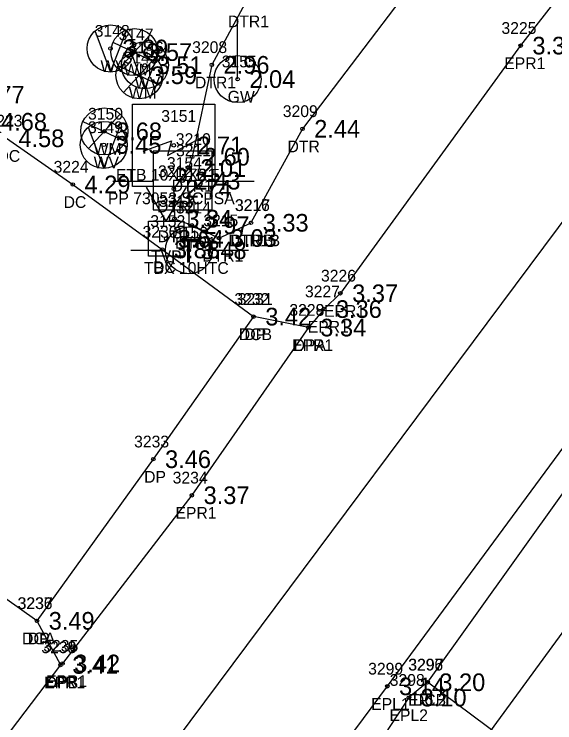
# Model space of a CAD drawing. Extents: x 2608598 to 2610682, y 641451 to 643526.
# Drawn here: x 2609967.6 to 2610013.6, y 641977 to 642037.2 of the extents above; entities that cross this region are included whole.
import ezdxf

# ---------------------------------------------------------------- set-up
doc = ezdxf.new("R2010")
doc.units = 0
for name, color, linetype in [('RD_EX_Conc', 7, 'Continuous'), ('RD_EX_Conc_txCode', 7, 'Continuous'), ('RD_EX_DR_Pipe', 7, 'Continuous'), ('RD_EX_Driveway', 7, 'Continuous'), ('RD_EX_Driveway_txCode', 7, 'Continuous'), ('RD_EX_H2O', 7, 'Continuous'), ('RD_EX_H2O_txCode', 7, 'Continuous'), ('RD_EX_Road', 7, 'Continuous'), ('RD_EX_Road_txCode', 7, 'Continuous'), ('RD_EX_TX_Conc_ELEV', 7, 'Continuous'), ('RD_EX_TX_Driveway_ELEV', 7, 'Continuous'), ('RD_EX_TX_H2O_ELEV', 7, 'Continuous'), ('RD_EX_TX_Road_ELEV', 7, 'Continuous'), ('RD_EX_TX_UT_ELEV', 7, 'Continuous'), ('RD_EX_UT', 7, 'Continuous'), ('RD_EX_UT_txCode', 7, 'Continuous'), ('RD_HC_Cl', 7, 'Continuous'), ('RD_HC_Survey_ELEV', 7, 'Continuous'), ('RD_SMD_Locator', 7, 'Continuous')]:
    doc.layers.add(name, color=color, linetype=linetype)

msp = doc.modelspace()

# ---------------------------------------------------------------- linework, layer by layer
at = {"layer": 'RD_EX_Conc'}
for points in [[(2609960.739, 642034.485), (2609960.987, 642034.768), (2609963.606, 642030.403), (2609965.507, 642028.097), (2609966.979, 642026.692), (2609972.604, 642022.767), (2609980.207, 642017.235), (2609987.972, 642011.523)], [(2609969.557, 641985.649), (2609959.989, 641992.436), (2609951.566, 641998.518), (2609948.754, 642000.513), (2609946.984, 642001.655), (2609944.027, 642002.836), (2609938.684, 642003.981), (2609938.35, 642004.199), (2609938.692, 642004.745)], [(2610024.204, 641964.927), (2610015.571, 641971.166), (2610010.305, 641974.813), (2610002.773, 641980.423)]]:
    msp.add_lwpolyline(points, dxfattribs=at)
at = {"layer": 'RD_EX_DR_Pipe'}
msp.add_line((2610073.519, 642065.711), (2609997.656, 641962.025), dxfattribs=at)
at = {"layer": 'RD_EX_Driveway'}
msp.add_lwpolyline([(2609992.649, 642010.593), (2609987.972, 642011.523), (2609979.449, 641999.397), (2609969.557, 641985.649), (2609971.56, 641981.898)], dxfattribs=at)
at = {"layer": 'RD_EX_H2O'}
for points in [[(2610007.204, 642058.263), (2609998.896, 642050.485), (2609992.217, 642043.39), (2609987.228, 642038.134), (2609984.424, 642032.942), (2609982.751, 642025.12), (2609982.447, 642024.16), (2609981.196, 642022.387), (2609981.259, 642019.853), (2609982.724, 642019.295), (2609985.043, 642018.208), (2609987.753, 642019.505)], [(2610007.204, 642058.263), (2610010.468, 642055.164), (2610011.37, 642052.471), (2610005.7, 642045.381), (2609992.131, 642027.498), (2609987.753, 642019.505)]]:
    msp.add_lwpolyline(points, dxfattribs=at)
at = {"layer": 'RD_EX_Road'}
for points in [[(2610073.957, 642143.053), (2610073.967, 642133.893), (2610072.62, 642129.267), (2610072.125, 642123.733), (2610071.192, 642117.593), (2610042.94, 642077.419), (2610042.982, 642077.082), (2610020.807, 642047.622), (2610010.682, 642034.572), (2609995.36, 642013.506), (2609993.975, 642012.164), (2609992.649, 642010.593), (2609982.727, 641996.329), (2609971.725, 641982.02), (2609971.56, 641981.898), (2609965.999, 641974.618)], [(2610116.512, 642103.007), (2610109.419, 642106.335), (2610102.937, 642107.104), (2610095.974, 642105.732), (2610091.028, 642103.088), (2610067.446, 642071.713), (2610058.11, 642059.075), (2610043.044, 642039.371), (2610035.942, 642029.795), (2610030.832, 642022.851), (2609999.348, 641980.077), (2609984.87, 641960.622)], [(2610032.589, 642022.148), (2610025.693, 642013.504), (2610020.985, 642006.523), (2610018.112, 642001.928), (2610002.773, 641980.423), (2610001.184, 641979.118), (2609987.485, 641958.197)]]:
    msp.add_lwpolyline(points, dxfattribs=at)
at = {"layer": 'RD_EX_UT'}
for p, q in [((2609986.618, 642031.726), (2609986.618, 642036.726)), ((2609975.816, 642032.335), (2609974.513, 642035.818)), ((2609975.816, 642032.335), (2609977.139, 642035.78)), ((2609976.492, 642032.568), (2609979.16, 642035.465)), ((2609976.011, 642034.864), (2609979.642, 642033.151)), ((2609978.737, 642030.912), (2609977.434, 642034.394)), ((2609978.737, 642030.912), (2609980.06, 642034.357)), ((2609976.916, 642030.597), (2609979.584, 642033.494)), ((2609976.435, 642032.892), (2609980.066, 642031.18)), ((2609973.934, 642025.822), (2609976.601, 642028.719)), ((2609973.452, 642028.118), (2609977.083, 642026.405)), ((2609975.24, 642024.138), (2609973.937, 642027.621)), ((2609975.24, 642024.138), (2609976.563, 642027.584)), ((2609984.445, 642025.594), (2609979.445, 642025.594)), ((2609979.445, 642025.594), (2609979.445, 642020.594)), ((2609984.445, 642020.594), (2609984.445, 642025.594)), ((2609976.014, 642023.031), (2609979.483, 642023.031)), ((2609984.373, 642023.031), (2609988.014, 642023.031)), ((2609980.54, 642019.652), (2609978.873, 642022.538)), ((2609980.54, 642019.652), (2609982.28, 642022.538)), ((2609982.476, 642022.232), (2609982.476, 642019.162)), ((2609979.445, 642020.594), (2609984.445, 642020.594)), ((2609977.545, 642017.177), (2609980.476, 642017.177)), ((2609984.476, 642017.177), (2609987.545, 642017.177))]:
    msp.add_line(p, q, dxfattribs=at)
for points in [[(2609977.69, 642022.59), (2609977.69, 642029.59), (2609984.69, 642029.59), (2609984.69, 642022.59)], [(2609979.04, 642016.652), (2609979.04, 642019.652), (2609982.04, 642019.652), (2609982.04, 642016.652)]]:
    msp.add_lwpolyline(points, close=True, dxfattribs=at)
msp.add_lwpolyline([(2609978.589, 642025.584), (2609981.011, 642026.485), (2609980.665, 642025.238), (2609983.71, 642026.831)], dxfattribs=at)
for centre, radius in [((2609975.816, 642034.328), 2), ((2609977.845, 642034.027), 2), ((2609978.737, 642032.904), 2), ((2609978.268, 642032.055), 2), ((2609986.618, 642031.726), 1.999), ((2609975.286, 642027.28), 2), ((2609975.241, 642026.131), 2), ((2609982.476, 642017.162), 2)]:
    msp.add_circle(centre, radius, dxfattribs=at)
at = {"layer": 'RD_HC_Cl'}
msp.add_line((2610099.475, 642133.968), (2609975.324, 641967.39), dxfattribs=at)
at = {"layer": 'RD_SMD_Locator'}
for centre in [(2610010.682, 642034.572), (2609975.816, 642034.328), (2609977.845, 642034.027), (2609978.737, 642032.904), (2609984.424, 642032.942), (2609978.268, 642032.055), (2609986.618, 642031.726), (2609975.286, 642027.28), (2609992.131, 642027.498), (2609975.24, 642026.131), (2609981.19, 642026.09), (2609982.751, 642025.12), (2609982.447, 642024.16), (2609981.954, 642023.085), (2609972.604, 642022.767), (2609981.196, 642022.387), (2609981.259, 642019.853), (2609987.753, 642019.505), (2609987.753, 642019.505), (2609982.724, 642019.295), (2609985.043, 642018.208), (2609980.54, 642018.152), (2609980.207, 642017.235), (2609982.476, 642017.162), (2609995.36, 642013.506), (2609993.975, 642012.164), (2609987.972, 642011.523), (2609987.972, 642011.523), (2609992.649, 642010.593), (2609992.649, 642010.593), (2609979.449, 641999.397), (2609982.727, 641996.329), (2609969.557, 641985.649), (2609969.557, 641985.649), (2609971.56, 641981.898), (2609971.56, 641981.898), (2609971.725, 641982.02), (2610002.773, 641980.423), (2610002.773, 641980.423), (2609999.348, 641980.077), (2610001.184, 641979.118)]:
    msp.add_circle(centre, 0.15, dxfattribs=at)

# ---------------------------------------------------------------- texts
at = {"layer": 'RD_EX_Conc_txCode'}
for s, p in [('3223', (2609965.349, 642027.692)), ('DC', (2609966.2, 642024.692)), ('3224', (2609970.974, 642023.767)), ('DC', (2609971.824, 642020.767)), ('3230', (2609978.537, 642018.235)), ('DC', (2609979.427, 642015.235)), ('3231', (2609986.625, 642012.523)), ('DCB', (2609986.72, 642009.523)), ('3236', (2609967.903, 641986.649)), ('DCA', (2609968.289, 641983.649)), ('3296', (2610001.119, 641981.423)), ('DCB', (2610001.521, 641978.423))]:
    msp.add_text(s, height=1, dxfattribs=at).set_placement(p)
at = {"layer": 'RD_EX_Driveway_txCode'}
for s, p in [('3232', (2609986.342, 642012.523)), ('3229', (2609991.019, 642011.593)), ('DP', (2609987.192, 642009.523)), ('DPA', (2609991.381, 642008.593)), ('3233', (2609977.819, 642000.397)), ('DP', (2609978.669, 641997.397)), ('3237', (2609967.927, 641986.649)), ('DP', (2609968.777, 641983.649)), ('3238', (2609969.93, 641982.898)), ('DPB', (2609970.308, 641979.898))]:
    msp.add_text(s, height=1, dxfattribs=at).set_placement(p)
at = {"layer": 'RD_EX_H2O_txCode'}
for s, p in [('DTR1', (2609985.794, 642036.134)), ('3208', (2609982.755, 642033.942)), ('DTR1', (2609982.991, 642030.942)), ('3209', (2609990.461, 642028.498)), ('3210', (2609981.365, 642026.12)), ('DTR', (2609990.863, 642025.498)), ('3211', (2609981.384, 642025.16)), ('3212', (2609979.85, 642023.387)), ('DTR1', (2609981.318, 642023.12)), ('DTR1', (2609981.014, 642022.16)), ('DTR1', (2609979.763, 642020.387)), ('3213', (2609979.913, 642020.853)), ('3216', (2609986.383, 642020.505)), ('3217', (2609986.407, 642020.505)), ('3214', (2609981.378, 642020.295)), ('3215', (2609983.696, 642019.208)), ('DTR1', (2609979.826, 642017.853)), ('DTR1B', (2609985.848, 642017.505)), ('DTRB', (2609986.013, 642017.505)), ('DTR1', (2609981.291, 642017.295)), ('DTR1', (2609983.61, 642016.208))]:
    msp.add_text(s, height=1, dxfattribs=at).set_placement(p)
at = {"layer": 'RD_EX_Road_txCode'}
for s, p in [('3225', (2610009.052, 642035.572)), ('EPR1', (2610009.289, 642032.572)), ('3226', (2609993.707, 642014.506)), ('3227', (2609992.345, 642013.164)), ('3228', (2609991.019, 642011.593)), ('EPR1', (2609993.967, 642011.506)), ('EPR1', (2609992.581, 642010.164)), ('EPR1', (2609991.255, 642008.593)), ('3234', (2609981.097, 641997.329)), ('EPR1', (2609981.333, 641994.329)), ('3235', (2609970.095, 641983.02)), ('3239', (2609969.93, 641982.898)), ('3297', (2610001.143, 641981.423)), ('3299', (2609997.718, 641981.077)), ('EPR1', (2609970.331, 641980.02)), ('3298', (2609999.554, 641980.118)), ('EPR1', (2609970.166, 641979.898)), ('EPL2', (2610001.119, 641978.423)), ('EPL1', (2609997.978, 641978.077)), ('EPL2', (2609999.53, 641977.118))]:
    msp.add_text(s, height=1, dxfattribs=at).set_placement(p)
at = {"layer": 'RD_EX_TX_Conc_ELEV'}
for s, p in [('4.77', (2609964.606, 642029.653)), ('4.68', (2609966.507, 642027.347)), ('4.58', (2609967.979, 642025.942)), ('4.29', (2609973.604, 642022.017)), ('3.88', (2609981.207, 642016.485)), ('3.42', (2609988.972, 642010.773)), ('3.49', (2609970.557, 641984.899)), ('3.20', (2610003.773, 641979.673))]:
    msp.add_text(s, height=1.5, dxfattribs=at).set_placement(p)
at = {"layer": 'RD_EX_TX_Driveway_ELEV'}
for s, p in [('3.42', (2609988.972, 642010.773)), ('3.34', (2609993.649, 642009.843)), ('3.46', (2609980.449, 641998.647)), ('3.49', (2609970.557, 641984.899)), ('3.41', (2609972.56, 641981.148))]:
    msp.add_text(s, height=1.5, dxfattribs=at).set_placement(p)
at = {"layer": 'RD_EX_TX_H2O_ELEV'}
for s, p in [('2.96', (2609985.424, 642032.192)), ('2.44', (2609993.131, 642026.748)), ('2.60', (2609983.751, 642024.37)), ('2.01', (2609983.447, 642023.41)), ('2.74', (2609982.196, 642021.637)), ('3.34', (2609982.259, 642019.103)), ('3.33', (2609988.753, 642018.755)), ('3.33', (2609988.753, 642018.755)), ('2.97', (2609983.724, 642018.545)), ('3.03', (2609986.043, 642017.458))]:
    msp.add_text(s, height=1.5, dxfattribs=at).set_placement(p)
at = {"layer": 'RD_EX_TX_Road_ELEV'}
for s, p in [('3.35', (2610011.682, 642033.822)), ('3.37', (2609996.36, 642012.756)), ('3.36', (2609994.975, 642011.414)), ('3.34', (2609993.649, 642009.843)), ('3.37', (2609983.727, 641995.579)), ('3.42', (2609972.725, 641981.27)), ('3.41', (2609972.56, 641981.148)), ('3.20', (2610003.773, 641979.673)), ('3.14', (2610000.348, 641979.327)), ('3.10', (2610002.184, 641978.368))]:
    msp.add_text(s, height=1.5, dxfattribs=at).set_placement(p)
at = {"layer": 'RD_EX_TX_UT_ELEV'}
for s, p in [('3.89', (2609976.816, 642033.578)), ('3.57', (2609978.845, 642033.277)), ('3.51', (2609979.737, 642032.154)), ('3.59', (2609979.268, 642031.305)), ('2.04', (2609987.618, 642030.976)), ('3.68', (2609976.286, 642026.53)), ('3.45', (2609976.24, 642025.381)), ('2.71', (2609983.19, 642025.34)), ('3.64', (2609981.54, 642017.402)), ('3.48', (2609983.476, 642016.412))]:
    msp.add_text(s, height=1.5, dxfattribs=at).set_placement(p)
at = {"layer": 'RD_EX_UT'}
msp.add_text('T', height=2, dxfattribs=at).set_placement((2609981.626, 642016.114))
at = {"layer": 'RD_EX_UT_txCode'}
for s, p in [('3148', (2609974.47, 642035.328)), ('3147', (2609976.498, 642035.027)), ('3146', (2609977.367, 642033.904)), ('3145', (2609976.922, 642033.055)), ('3155', (2609985.271, 642032.726)), ('WV', (2609974.958, 642032.328)), ('WM', (2609976.939, 642032.027)), ('WV', (2609977.879, 642030.904)), ('WM', (2609977.363, 642030.055)), ('GW', (2609985.775, 642029.726)), ('3150', (2609973.9, 642028.28)), ('3151', (2609980.127, 642028.09)), ('3149', (2609973.894, 642027.131)), ('WM', (2609974.38, 642025.28)), ('WV', (2609974.382, 642024.131)), ('3154', (2609980.608, 642024.085)), ('ETB 10X3X2.5', (2609976.269, 642023.09)), ('PP 73053 SCPSA', (2609975.592, 642021.085)), ('3152', (2609979.193, 642019.152)), ('3153', (2609981.129, 642018.162)), ('TVP', (2609979.256, 642016.152)), ('TBX 10HTC', (2609978.657, 642015.162))]:
    msp.add_text(s, height=1, dxfattribs=at).set_placement(p)
at = {"layer": 'RD_HC_Survey_ELEV'}
msp.add_text('2.43', height=1.5, dxfattribs=at).set_placement((2609982.954, 642022.335))

doc.saveas('drawing.dxf')
